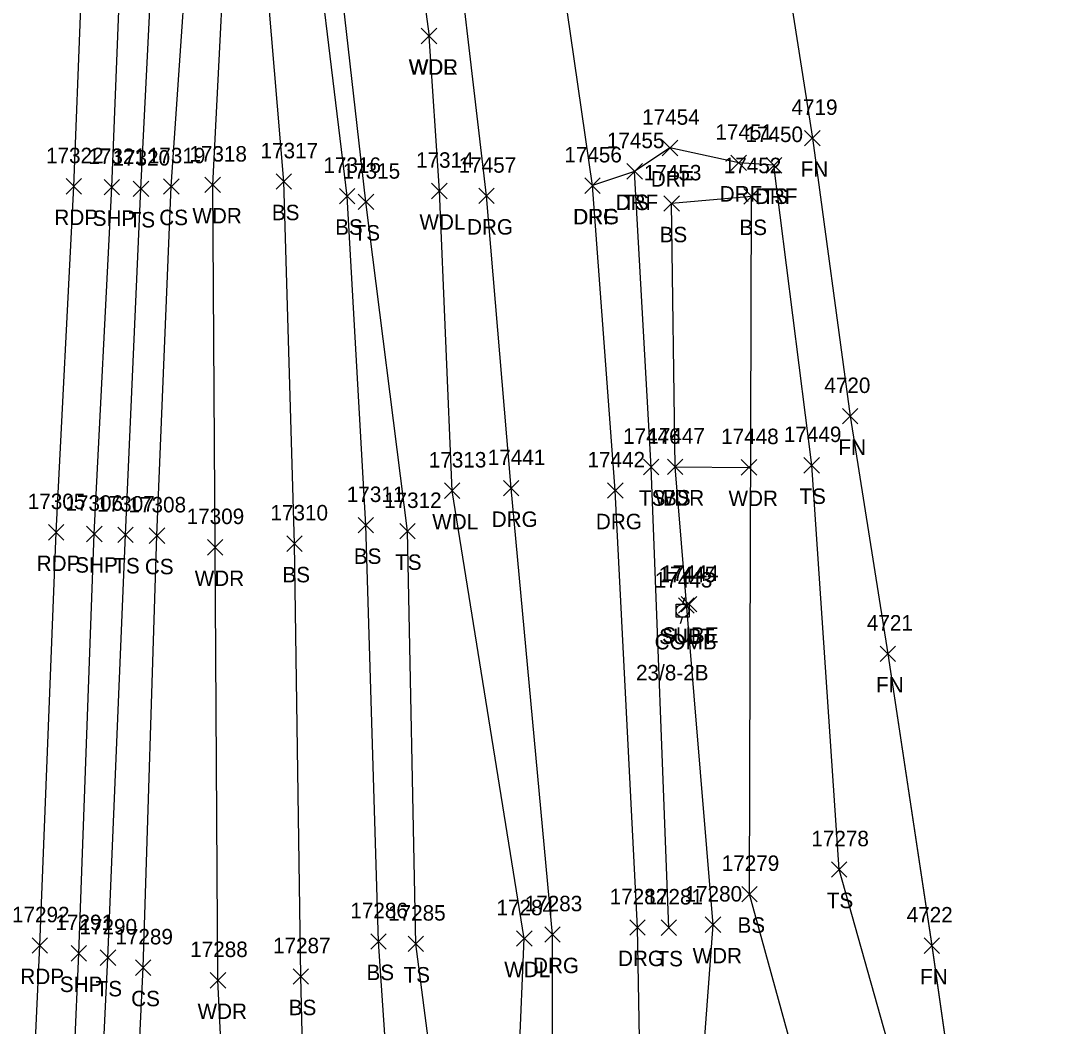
# Model space of a CAD drawing. Extents: x 1439173 to 1457902, y 641926 to 659889.
# Drawn here: x 1445720.6 to 1445854.3, y 657214.1 to 657344 of the extents above; entities that cross this region are included whole.
import ezdxf

# ---------------------------------------------------------------- set-up
doc = ezdxf.new("R2010")
doc.units = 0
for name, color, linetype in [('L_A', 7, 'Continuous'), ('L_I', 7, 'Continuous'), ('L_TIC', 7, 'Continuous'), ('LAWA', 7, 'Continuous'), ('LELB', 7, 'Continuous'), ('LFNC', 7, 'Continuous'), ('LSOGP', 7, 'Continuous'), ('P_A', 7, 'Continuous'), ('P_I', 7, 'Continuous'), ('P_TIC', 7, 'Continuous'), ('PET', 7, 'Continuous'), ('PSP', 7, 'Continuous'), ('R_A', 7, 'Continuous'), ('R_I', 7, 'Continuous'), ('R_TIC', 7, 'Continuous'), ('RDF', 7, 'Continuous'), ('RDG', 7, 'Continuous'), ('U_A', 7, 'Continuous'), ('U_C', 7, 'Continuous'), ('U_I', 7, 'Continuous'), ('U_TIC', 7, 'Continuous'), ('UP', 7, 'Continuous')]:
    doc.layers.add(name, color=color, linetype=linetype)

msp = doc.modelspace()

# ---------------------------------------------------------------- linework, layer by layer
at = {"layer": 'L_TIC'}
for points in [[(1445772.34, 657341.05), (1445774.34, 657343.05)], [(1445774.34, 657341.05), (1445772.34, 657343.05)], [(1445772.34, 657341.05), (1445774.34, 657343.05)], [(1445774.34, 657341.05), (1445772.34, 657343.05)], [(1445821.88, 657327.86), (1445823.88, 657329.86)], [(1445823.88, 657327.86), (1445821.88, 657329.86)], [(1445798.91, 657323.56), (1445800.91, 657325.56)], [(1445800.91, 657323.56), (1445798.91, 657325.56)], [(1445816.91, 657324.35), (1445818.91, 657326.35)], [(1445818.91, 657324.35), (1445816.91, 657326.35)], [(1445753.59, 657322.25), (1445755.59, 657324.25)], [(1445755.59, 657322.25), (1445753.59, 657324.25)], [(1445735.12, 657321.31), (1445737.12, 657323.31)], [(1445737.12, 657321.31), (1445735.12, 657323.31)], [(1445739.04, 657321.61), (1445741.04, 657323.61)], [(1445741.04, 657321.61), (1445739.04, 657323.61)], [(1445744.39, 657321.83), (1445746.39, 657323.83)], [(1445746.39, 657321.83), (1445744.39, 657323.83)], [(1445773.68, 657321.03), (1445775.68, 657323.03)], [(1445775.68, 657321.03), (1445773.68, 657323.03)], [(1445761.77, 657320.37), (1445763.77, 657322.37)], [(1445763.77, 657320.37), (1445761.77, 657322.37)], [(1445764.19, 657319.62), (1445766.19, 657321.62)], [(1445766.19, 657319.62), (1445764.19, 657321.62)], [(1445803.69, 657319.4), (1445805.69, 657321.4)], [(1445805.69, 657319.4), (1445803.69, 657321.4)], [(1445803.69, 657319.4), (1445805.69, 657321.4)], [(1445805.69, 657319.4), (1445803.69, 657321.4)], [(1445814.01, 657320.33), (1445816.01, 657322.33)], [(1445816.01, 657320.33), (1445814.01, 657322.33)], [(1445826.76, 657291.92), (1445828.76, 657293.92)], [(1445828.76, 657291.92), (1445826.76, 657293.92)], [(1445801.05, 657285.35), (1445803.05, 657287.35)], [(1445803.05, 657285.35), (1445801.05, 657287.35)], [(1445804.14, 657285.38), (1445806.14, 657287.38)], [(1445806.14, 657285.38), (1445804.14, 657287.38)], [(1445804.14, 657285.38), (1445806.14, 657287.38)], [(1445806.14, 657285.38), (1445804.14, 657287.38)], [(1445813.68, 657285.31), (1445815.68, 657287.31)], [(1445815.68, 657285.31), (1445813.68, 657287.31)], [(1445821.79, 657285.58), (1445823.79, 657287.58)], [(1445823.79, 657285.58), (1445821.79, 657287.58)], [(1445775.33, 657282.29), (1445777.33, 657284.29)], [(1445777.33, 657282.29), (1445775.33, 657284.29)], [(1445764.18, 657277.83), (1445766.18, 657279.83)], [(1445766.18, 657277.83), (1445764.18, 657279.83)], [(1445733.13, 657276.6), (1445735.13, 657278.6)], [(1445735.13, 657276.6), (1445733.13, 657278.6)], [(1445737.18, 657276.49), (1445739.18, 657278.49)], [(1445739.18, 657276.49), (1445737.18, 657278.49)], [(1445769.55, 657277.06), (1445771.55, 657279.06)], [(1445771.55, 657277.06), (1445769.55, 657279.06)], [(1445754.96, 657275.45), (1445756.96, 657277.45)], [(1445756.96, 657275.45), (1445754.96, 657277.45)], [(1445744.7, 657274.98), (1445746.7, 657276.98)], [(1445746.7, 657274.98), (1445744.7, 657276.98)], [(1445831.62, 657261.22), (1445833.62, 657263.22)], [(1445833.62, 657261.22), (1445831.62, 657263.22)], [(1445825.33, 657233.34), (1445827.33, 657235.34)], [(1445827.33, 657233.34), (1445825.33, 657235.34)], [(1445813.76, 657230.16), (1445815.76, 657232.16)], [(1445815.76, 657230.16), (1445813.76, 657232.16)], [(1445803.32, 657225.82), (1445805.32, 657227.82)], [(1445805.32, 657225.82), (1445803.32, 657227.82)], [(1445809.04, 657226.2), (1445811.04, 657228.2)], [(1445811.04, 657226.2), (1445809.04, 657228.2)], [(1445784.65, 657224.42), (1445786.65, 657226.42)], [(1445786.65, 657224.42), (1445784.65, 657226.42)], [(1445765.81, 657224.04), (1445767.81, 657226.04)], [(1445767.81, 657224.04), (1445765.81, 657226.04)], [(1445770.64, 657223.73), (1445772.64, 657225.73)], [(1445772.64, 657223.73), (1445770.64, 657225.73)], [(1445837.32, 657223.49), (1445839.32, 657225.49)], [(1445839.32, 657223.49), (1445837.32, 657225.49)], [(1445730.85, 657221.94), (1445732.85, 657223.94)], [(1445732.85, 657221.94), (1445730.85, 657223.94)], [(1445735.41, 657220.66), (1445737.41, 657222.66)], [(1445737.41, 657220.66), (1445735.41, 657222.66)], [(1445745.07, 657219.02), (1445747.07, 657221.02)], [(1445747.07, 657219.02), (1445745.07, 657221.02)], [(1445755.77, 657219.51), (1445757.77, 657221.51)], [(1445757.77, 657219.51), (1445755.77, 657221.51)]]:
    msp.add_lwpolyline(points, dxfattribs=at)
at = {"layer": 'LAWA'}
for points in [[(1445725.13, 656777.18), (1445727.87, 656804.16), (1445728.21, 656833.93), (1445724.71, 656846.71), (1445724.21, 656880.94), (1445726.27, 656942.13), (1445730.18, 656972.46), (1445728.95, 657019.74), (1445738.33, 657070.12), (1445741.02, 657116.11), (1445748.25, 657175.33), (1445746.07, 657220.02), (1445745.7, 657275.98), (1445745.39, 657322.83), (1445747.59, 657366.11), (1445750.97, 657366.33), (1445757.31, 657366.47), (1445760.01, 657366.21), (1445770.05, 657366.37), (1445773.34, 657342.05)], [(1445804.14, 657038.38), (1445787.54, 657042.44), (1445790.09, 657066.94), (1445786.95, 657093.61), (1445786.08, 657135.46), (1445783.69, 657179.42), (1445785.65, 657225.42), (1445776.33, 657283.29), (1445774.68, 657322.03), (1445773.34, 657342.05)], [(1445845.46, 657059.43), (1445832.94, 657076.8), (1445827.02, 657093.14), (1445815.63, 657107.74), (1445814.04, 657135.5), (1445806.47, 657179.26), (1445810.04, 657227.2), (1445805.14, 657286.38), (1445814.68, 657286.31)]]:
    msp.add_lwpolyline(points, dxfattribs=at)
at = {"layer": 'LELB'}
for points in [[(1445709.82, 656778.25), (1445711.79, 656805.06), (1445713.54, 656835.76), (1445715.26, 656847.08), (1445716.94, 656881.7), (1445719.09, 656941.79), (1445720.83, 656974.78), (1445722.3, 657020.43), (1445724.84, 657071.57), (1445726.31, 657117.07), (1445729.4, 657171.63), (1445731.85, 657222.94), (1445734.13, 657277.6), (1445736.12, 657322.31), (1445738.39, 657367.85), (1445740.06, 657400.24), (1445744.31, 657407.61), (1445748.15, 657409.46), (1445754, 657408.4)], [(1445727.87, 656804.16), (1445735.07, 656833.81), (1445751.89, 656887.48), (1445766.92, 656940.86), (1445778.45, 656979.48), (1445778.71, 657004.92), (1445785.43, 657028.48), (1445775.59, 657035.99), (1445783.32, 657067.38), (1445780.89, 657093.57), (1445777.67, 657132.18), (1445777.46, 657180.1), (1445771.64, 657224.73), (1445770.55, 657278.06), (1445765.19, 657320.62), (1445760.01, 657366.21), (1445759.36, 657402.97), (1445754, 657408.4)], [(1445728.95, 657019.74), (1445731.69, 657071.18), (1445731.56, 657117.07), (1445734.09, 657172.76), (1445736.41, 657221.66), (1445738.18, 657277.49), (1445740.04, 657322.61), (1445743.06, 657367.11), (1445742.49, 657399.89), (1445744.31, 657407.61)], [(1445757.57, 657006.91), (1445759, 657013.76), (1445761.26, 657030.03), (1445759.89, 657032.94), (1445759.57, 657036.02), (1445759.82, 657040.12), (1445760.69, 657043.06), (1445763.48, 657071.94), (1445762.9, 657105.75), (1445761.74, 657131.93), (1445757.8, 657176.62), (1445756.77, 657220.51), (1445755.96, 657276.45), (1445754.59, 657323.25), (1445750.97, 657366.33), (1445748.63, 657403.23), (1445751.11, 657405.14), (1445755.71, 657403.83), (1445755.28, 657400.15)], [(1445717.49, 656778.08), (1445719.37, 656804.3), (1445723.03, 656835.6), (1445724.71, 656846.71), (1445735, 656877.64), (1445746.86, 656942.01), (1445753.89, 656970.68), (1445763.48, 657010.73), (1445765.13, 657030.09), (1445766.85, 657037.15), (1445767.16, 657044.79), (1445769.46, 657069.35), (1445770.81, 657104.61), (1445770.04, 657132.58), (1445769.95, 657178.72), (1445766.81, 657225.04), (1445765.18, 657278.83), (1445762.77, 657321.37), (1445757.31, 657366.47), (1445755.28, 657400.15)], [(1445842.12, 657111.76), (1445840.62, 657159.77), (1445840.39, 657184.47), (1445826.33, 657234.34), (1445822.79, 657286.58), (1445817.91, 657325.35)], [(1445804.32, 657226.82), (1445802.05, 657286.35), (1445799.91, 657324.56)], [(1445839.93, 657081.93), (1445837.18, 657108.26), (1445829.6, 657160.76), (1445827.99, 657183.11), (1445814.76, 657231.16), (1445815.01, 657321.33), (1445804.69, 657320.4)], [(1445805.14, 657286.38), (1445804.69, 657320.4)]]:
    msp.add_lwpolyline(points, dxfattribs=at)
at = {"layer": 'LFNC'}
msp.add_lwpolyline([(1445811.73, 657404.85), (1445816.95, 657366.7), (1445822.88, 657328.86), (1445827.76, 657292.92), (1445832.62, 657262.22), (1445838.32, 657224.49), (1445844.22, 657183.14), (1445848.75, 657153.56), (1445854.27, 657114.78)], dxfattribs=at)
at = {"layer": 'LSOGP'}
msp.add_lwpolyline([(1445837.7, 657422.16), (1445833.36, 657412.1), (1445844.34, 657402.85), (1445811.74, 657404.85), (1445816.95, 657366.7), (1445822.88, 657328.87), (1445827.77, 657292.93), (1445832.62, 657262.22), (1445838.33, 657224.5), (1445844.22, 657183.14), (1445848.76, 657153.57), (1445854.27, 657114.77), (1445839.93, 657081.93), (1445845.46, 657059.44), (1445842, 657053.29), (1445833.83, 657039.64), (1445832.14, 657033.82), (1445832.82, 657030.41), (1445834.35, 657027.33), (1445835.78, 656945.6), (1445816.31, 656880.23), (1445824.62, 656807.5), (1445809.61, 656766.97)], dxfattribs=at)
at = {"layer": 'P_TIC'}
for points in [[(1445726.44, 657321.62), (1445728.44, 657323.62)], [(1445728.44, 657321.62), (1445726.44, 657323.62)], [(1445731.34, 657321.52), (1445733.34, 657323.52)], [(1445733.34, 657321.52), (1445731.34, 657323.52)], [(1445724.16, 657276.91), (1445726.16, 657278.91)], [(1445726.16, 657276.91), (1445724.16, 657278.91)], [(1445729.09, 657276.7), (1445731.09, 657278.7)], [(1445731.09, 657276.7), (1445729.09, 657278.7)], [(1445722.04, 657223.52), (1445724.04, 657225.52)], [(1445724.04, 657223.52), (1445722.04, 657225.52)], [(1445727.1, 657222.5), (1445729.1, 657224.5)], [(1445729.1, 657222.5), (1445727.1, 657224.5)]]:
    msp.add_lwpolyline(points, dxfattribs=at)
at = {"layer": 'PET'}
msp.add_lwpolyline([(1445707.39, 656778.5), (1445708.41, 656805.2), (1445710.55, 656836.09), (1445712.55, 656882.39), (1445715.43, 656942.86), (1445710.68, 656942.77), (1445712.1, 656975.27), (1445713.91, 657022.02), (1445716.21, 657073.05), (1445718.52, 657117.97), (1445720.66, 657172.68), (1445723.04, 657224.52), (1445725.16, 657277.91), (1445727.44, 657322.62), (1445729.23, 657369.01), (1445730.46, 657410.82), (1445731.81, 657455.01)], dxfattribs=at)
at = {"layer": 'PSP'}
msp.add_lwpolyline([(1445715.43, 656942.86), (1445716.56, 656974.78), (1445718.54, 657021.18), (1445721.13, 657072.12), (1445725.85, 657172.14), (1445728.1, 657223.5), (1445730.09, 657277.7), (1445732.34, 657322.52), (1445734.14, 657368.16), (1445734.12, 657401.78), (1445736.77, 657453.83)], dxfattribs=at)
at = {"layer": 'R_TIC'}
for points in [[(1445803.47, 657326.59), (1445805.47, 657328.59)], [(1445805.47, 657326.59), (1445803.47, 657328.59)], [(1445812.36, 657324.66), (1445814.36, 657326.66)], [(1445814.36, 657324.66), (1445812.36, 657326.66)], [(1445798.91, 657323.56), (1445800.91, 657325.56)], [(1445800.91, 657323.56), (1445798.91, 657325.56)], [(1445816.91, 657324.35), (1445818.91, 657326.35)], [(1445818.91, 657324.35), (1445816.91, 657326.35)], [(1445793.47, 657321.72), (1445795.47, 657323.72)], [(1445795.47, 657321.72), (1445793.47, 657323.72)], [(1445793.47, 657321.72), (1445795.47, 657323.72)], [(1445795.47, 657321.72), (1445793.47, 657323.72)], [(1445779.76, 657320.39), (1445781.76, 657322.39)], [(1445781.76, 657320.39), (1445779.76, 657322.39)], [(1445782.95, 657282.61), (1445784.95, 657284.61)], [(1445784.95, 657282.61), (1445782.95, 657284.61)], [(1445796.41, 657282.31), (1445798.41, 657284.31)], [(1445798.41, 657282.31), (1445796.41, 657284.31)], [(1445799.27, 657225.85), (1445801.27, 657227.85)], [(1445801.27, 657225.85), (1445799.27, 657227.85)], [(1445788.3, 657224.94), (1445790.3, 657226.94)], [(1445790.3, 657224.94), (1445788.3, 657226.94)]]:
    msp.add_lwpolyline(points, dxfattribs=at)
at = {"layer": 'RDF'}
msp.add_lwpolyline([(1445817.91, 657325.35), (1445813.36, 657325.66), (1445804.47, 657327.59), (1445799.91, 657324.56), (1445794.47, 657322.72)], dxfattribs=at)
at = {"layer": 'RDG'}
for points in [[(1445842, 657053.29), (1445825.87, 657062.43), (1445810.46, 657090.57), (1445806.52, 657104.6), (1445802.03, 657137.57), (1445801.14, 657179.02), (1445800.27, 657226.85), (1445797.41, 657283.31), (1445794.47, 657322.72), (1445788.87, 657361.46), (1445788.2, 657367.59), (1445781.53, 657404.89), (1445783.97, 657414.47), (1445792.13, 657415.68), (1445810.94, 657414.5), (1445833.37, 657412.1)], [(1445833.83, 657039.65), (1445816.33, 657045.37), (1445797.39, 657080.16), (1445793.72, 657099.54), (1445791.05, 657135.05), (1445789.32, 657179.74), (1445789.3, 657225.94), (1445783.95, 657283.61), (1445780.76, 657321.39), (1445775.63, 657365.2), (1445767.24, 657397.06), (1445762.03, 657404.92), (1445757.49, 657410.77), (1445748.91, 657413.8), (1445741.37, 657408.96), (1445734.12, 657401.78)]]:
    msp.add_lwpolyline(points, dxfattribs=at)
at = {"layer": 'U_TIC'}
for points in [[(1445805.59, 657267.46), (1445807.59, 657269.46)], [(1445807.59, 657267.46), (1445805.59, 657269.46)], [(1445805.93, 657267.64), (1445807.93, 657269.64)], [(1445807.93, 657267.64), (1445805.93, 657269.64)]]:
    msp.add_lwpolyline(points, dxfattribs=at)
at = {"layer": 'UP'}
for p, q in [((1445806.35, 657269.45), (1445806.1, 657268.61)), ((1445805.27, 657266.95), (1445805.27, 657268.61)), ((1445805.27, 657268.61), (1445806.94, 657268.61)), ((1445806.1, 657267.78), (1445806.1, 657267.78)), ((1445806.94, 657268.61), (1445806.94, 657266.95)), ((1445806.94, 657266.95), (1445805.27, 657266.95)), ((1445805.85, 657266.11), (1445806.1, 657266.95))]:
    msp.add_line(p, q, dxfattribs=at)
msp.add_circle((1445806.1, 657267.78), 0.833, dxfattribs=at)

# ---------------------------------------------------------------- texts
at = {"layer": 'L_A'}
for s, p in [('WDR', (1445770.7, 657337.05)), ('WDL', (1445770.75, 657337.05)), ('FN', (1445821.36, 657323.86)), ('TS', (1445798.32, 657319.56)), ('TS', (1445816.32, 657320.35)), ('BS', (1445753.03, 657318.25)), ('TS', (1445734.53, 657317.31)), ('CS', (1445738.48, 657317.61)), ('WDR', (1445742.76, 657317.83)), ('WDL', (1445772.1, 657317.03)), ('BS', (1445761.21, 657316.37)), ('TS', (1445763.6, 657315.62)), ('BS', (1445803.13, 657315.4)), ('BS', (1445803.13, 657315.4)), ('BS', (1445813.45, 657316.33)), ('FN', (1445826.24, 657287.92)), ('TS', (1445800.46, 657281.35)), ('WDR', (1445802.5, 657281.38)), ('BS', (1445803.58, 657281.38)), ('WDR', (1445812.04, 657281.31)), ('TS', (1445821.2, 657281.58)), ('WDL', (1445773.75, 657278.29)), ('BS', (1445763.62, 657273.83)), ('TS', (1445732.54, 657272.6)), ('CS', (1445736.62, 657272.49)), ('TS', (1445768.96, 657273.06)), ('BS', (1445754.4, 657271.45)), ('WDR', (1445743.06, 657270.98)), ('FN', (1445831.1, 657257.22)), ('TS', (1445824.74, 657229.34)), ('BS', (1445813.2, 657226.16)), ('TS', (1445802.73, 657221.82)), ('WDR', (1445807.4, 657222.2)), ('WDL', (1445783.06, 657220.42)), ('BS', (1445765.26, 657220.04)), ('TS', (1445770.05, 657219.73)), ('FN', (1445836.8, 657219.49)), ('TS', (1445730.26, 657217.94)), ('CS', (1445734.85, 657216.66)), ('WDR', (1445743.43, 657215.02)), ('BS', (1445755.21, 657215.51))]:
    msp.add_text(s, height=2, dxfattribs=at).set_placement(p)
at = {"layer": 'L_I'}
for s, p in [('4719', (1445820.18, 657331.86)), ('17455', (1445796.32, 657327.56)), ('17450', (1445814.23, 657328.35)), ('17318', (1445742.37, 657325.83)), ('17317', (1445751.57, 657326.25)), ('17320', (1445732.44, 657325.31)), ('17319', (1445737, 657325.61)), ('17314', (1445771.66, 657325.03)), ('17316', (1445759.69, 657324.37)), ('17315', (1445762.17, 657323.62)), ('17453', (1445801.1, 657323.4)), ('17453', (1445801.1, 657323.4)), ('17452', (1445811.42, 657324.33)), ('4720', (1445824.42, 657295.92)), ('17446', (1445798.41, 657289.35)), ('17447', (1445801.55, 657289.38)), ('17447', (1445801.55, 657289.38)), ('17448', (1445811.09, 657289.31)), ('17449', (1445819.19, 657289.58)), ('17313', (1445773.31, 657286.29)), ('17311', (1445762.72, 657281.83)), ('17307', (1445730.46, 657280.6)), ('17308', (1445734.51, 657280.49)), ('17312', (1445767.53, 657281.06)), ('17310', (1445752.85, 657279.45)), ('17309', (1445742.02, 657278.98)), ('4721', (1445829.92, 657265.22)), ('17278', (1445822.74, 657237.34)), ('17279', (1445811.16, 657234.16)), ('17281', (1445801.3, 657229.82)), ('17280', (1445806.36, 657230.2)), ('17284', (1445782.06, 657228.42)), ('17286', (1445763.17, 657228.04)), ('17285', (1445768.05, 657227.73)), ('4722', (1445835.06, 657227.49)), ('17290', (1445728.17, 657225.94)), ('17289', (1445732.81, 657224.66)), ('17288', (1445742.48, 657223.02)), ('17287', (1445753.18, 657223.51))]:
    msp.add_text(s, height=2, dxfattribs=at).set_placement(p)
at = {"layer": 'P_A'}
for s, p in [('RDP', (1445724.93, 657317.62)), ('SHP', (1445729.88, 657317.52)), ('RDP', (1445722.64, 657272.91)), ('SHP', (1445727.62, 657272.7)), ('RDP', (1445720.53, 657219.52)), ('SHP', (1445725.63, 657218.5))]:
    msp.add_text(s, height=2, dxfattribs=at).set_placement(p)
at = {"layer": 'P_I'}
for s, p in [('17322', (1445723.85, 657325.62)), ('17321', (1445729.32, 657325.52)), ('17305', (1445721.49, 657280.91)), ('17306', (1445726.36, 657280.7)), ('17292', (1445719.45, 657227.52)), ('17291', (1445725.07, 657226.5))]:
    msp.add_text(s, height=2, dxfattribs=at).set_placement(p)
at = {"layer": 'R_A'}
for s, p in [('DRF', (1445802, 657322.59)), ('DRF', (1445810.9, 657320.66)), ('DRF', (1445797.45, 657319.56)), ('DRF', (1445815.45, 657320.35)), ('DRG', (1445791.96, 657317.72)), ('DRF', (1445792, 657317.72)), ('DRG', (1445778.25, 657316.39)), ('DRG', (1445781.44, 657278.61)), ('DRG', (1445794.9, 657278.31)), ('DRG', (1445797.76, 657221.85)), ('DRG', (1445786.78, 657220.94))]:
    msp.add_text(s, height=2, dxfattribs=at).set_placement(p)
at = {"layer": 'R_I'}
for s, p in [('17454', (1445800.88, 657330.59)), ('17451', (1445810.34, 657328.66)), ('17455', (1445796.32, 657327.56)), ('17450', (1445814.23, 657328.35)), ('17456', (1445790.82, 657325.72)), ('17456', (1445790.82, 657325.72)), ('17457', (1445777.17, 657324.39)), ('17441', (1445780.93, 657286.61)), ('17442', (1445793.82, 657286.31)), ('17282', (1445796.68, 657229.85)), ('17283', (1445785.7, 657228.94))]:
    msp.add_text(s, height=2, dxfattribs=at).set_placement(p)
at = {"layer": 'U_A'}
for s, p in [('SUBT', (1445803.08, 657263.46)), ('SUBE', (1445803.46, 657263.64)), ('COMB', (1445802.49, 657262.78))]:
    msp.add_text(s, height=2, dxfattribs=at).set_placement(p)
at = {"layer": 'U_C'}
msp.add_text('23/8-2B', height=2, dxfattribs=at).set_placement((1445800.09, 657258.78))
at = {"layer": 'U_I'}
for s, p in [('17445', (1445803, 657271.46)), ('17444', (1445803.34, 657271.64)), ('17443', (1445802.51, 657270.78))]:
    msp.add_text(s, height=2, dxfattribs=at).set_placement(p)

doc.saveas('drawing.dxf')
